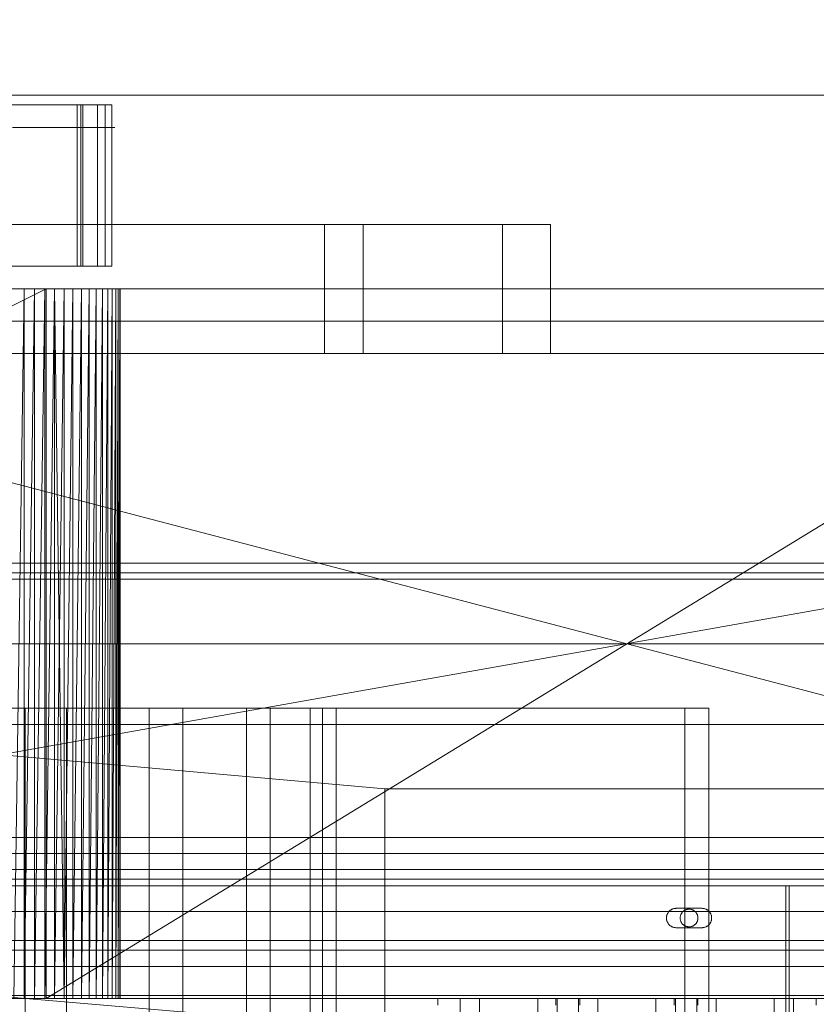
# Model space of a CAD drawing. Header units: millimetres. Extents: x -2233 to 61924, y -68080 to 6847.
# Tile 615 of 656: x 24662 to 24909, y -17792 to -17487. Entities that reach past the tile are written whole.
import ezdxf

# ---------------------------------------------------------------- set-up
doc = ezdxf.new("R2010")
doc.units = ezdxf.units.MM
for name, color, linetype, lineweight in [('COTAS_P', 1, 'Continuous', 0), ('superior_briquetadora', 7, 'Continuous', 0), ('superior_C02', 7, 'Continuous', 0), ('superior_C02-briq', 7, 'Continuous', 0), ('superior_C05', 7, 'Continuous', 0)]:
    doc.layers.add(name, color=color, linetype=linetype, lineweight=lineweight)
doc.dimstyles.new('R19_100', dxfattribs={"dimtxt": 250, "dimasz": 150, "dimexe": 150, "dimexo": 80, "dimgap": 100, "dimtad": 1, "dimtih": 1, "dimtoh": 1, "dimdsep": 46, "dimcen": 0.09, "dimadec": 0, "dimazin": 0, "dimtfac": 1, "dimtdec": 4, "dimtofl": 0, "dimtmove": 0, "dimatfit": 3, "dimfxl": 1, "dimtolj": 1, "dimtzin": 0, "dimarcsym": 0})

# ---------------------------------------------------------------- blocks, each defined once
blk = doc.blocks.new('DIM_R28_34')
at = {"layer": 'COTAS_P'}
for p, q in [((24250.07, -17080), (24400.07, -17035)), ((26750.07, -17080), (26600.07, -17035)), ((24250.07, -17980), (24250.07, -17080)), ((24250.07, -17080), (26750.07, -17080)), ((24250.07, -17080), (24400.07, -17125)), ((26750.07, -17080), (26600.07, -17125)), ((26750.07, -17980), (26750.07, -17080))]:
    blk.add_line(p, q, dxfattribs=at)
blk.add_text('2500 P', height=250, dxfattribs=at).set_placement((25500.07, -16980))

msp = doc.modelspace()

# ---------------------------------------------------------------- linework, layer by layer
at = {"layer": 'superior_briquetadora'}
for p, q in [((23750.067, -17510), (25950.067, -17510)), ((23900.067, -17510), (25800.067, -17510)), ((24673.581, -17520), (24659.657, -17520)), ((24667.584, -17520), (24659.839, -17520)), ((24660.296, -17520), (24667.995, -17520)), ((24660.478, -17520), (24674.32, -17520)), ((24673.841, -17520), (24667.584, -17520)), ((24667.995, -17520), (24674.125, -17520)), ((24684.828, -17520), (24673.581, -17520)), ((24677.369, -17520), (24673.841, -17520)), ((24674.125, -17520), (24677.471, -17520)), ((24674.32, -17520), (24685.34, -17520)), ((24677.471, -17520), (24677.369, -17520)), ((24691.171, -17520), (24684.828, -17520)), ((24685.34, -17520), (24691.354, -17520)), ((24691.354, -17520), (24691.171, -17520)), ((23750.067, -17570), (25950.067, -17570)), ((23870.067, -17570), (25830.067, -17570)), ((24670.067, -17570), (24230.067, -17570)), ((25470.067, -17570), (24230.067, -17790)), ((25470.067, -17570), (24230.067, -17570)), ((24230.067, -17790), (24670.067, -17570)), ((25470.067, -17570), (24243.401, -17570)), ((25746.067, -17570), (24243.401, -17570)), ((24350.067, -17570), (24670.067, -17570)), ((24430.067, -17570), (24663.302, -17570)), ((24430.067, -17570), (25270.067, -17570)), ((24430.067, -17570), (25270.067, -17790)), ((24670.067, -17570), (24634.558, -17570)), ((24670.067, -17570), (24636.733, -17570)), ((24639.133, -17570), (24670.067, -17570)), ((24641.734, -17570), (24670.067, -17570)), ((24644.511, -17570), (24670.067, -17570)), ((24647.439, -17570), (24670.067, -17570)), ((24650.488, -17570), (24670.067, -17570)), ((24653.63, -17570), (24670.067, -17570)), ((24656.833, -17570), (24670.067, -17570)), ((24663.302, -17570), (24660.067, -17790)), ((24663.302, -17570), (24660.067, -17570)), ((24660.067, -17570), (24670.067, -17570)), ((24666.505, -17570), (24663.302, -17790)), ((24663.302, -17570), (24663.302, -17790)), ((24666.505, -17570), (24663.302, -17570)), ((24663.302, -17570), (24670.067, -17570)), ((25270.067, -17570), (24663.302, -17570)), ((24669.647, -17570), (24666.505, -17790)), ((24666.505, -17570), (24666.505, -17790)), ((24669.647, -17570), (24666.505, -17570)), ((24666.505, -17570), (24670.067, -17570)), ((24666.505, -17570), (25033.63, -17570)), ((25270.067, -17570), (24666.505, -17570)), ((25036.833, -17570), (24666.505, -17570)), ((24672.696, -17570), (24669.647, -17790)), ((24669.647, -17570), (24669.647, -17790)), ((24672.696, -17570), (24669.647, -17570)), ((24669.647, -17570), (24670.067, -17570)), ((24669.647, -17570), (25030.488, -17570)), ((24669.647, -17570), (25033.63, -17570)), ((24670.067, -17570), (24670.067, -17790)), ((24672.696, -17570), (24670.067, -17570)), ((24675.624, -17570), (24670.067, -17570)), ((24678.401, -17570), (24670.067, -17570)), ((24681.002, -17570), (24670.067, -17570)), ((24683.402, -17570), (24670.067, -17570)), ((24685.577, -17570), (24670.067, -17570)), ((24687.506, -17570), (24670.067, -17570)), ((25030.067, -17570), (24670.067, -17570)), ((24670.067, -17790), (25030.067, -17570)), ((24675.624, -17570), (24672.696, -17790)), ((24672.696, -17570), (24672.696, -17790)), ((24675.624, -17570), (24672.696, -17570)), ((24672.696, -17570), (25027.439, -17570)), ((24672.696, -17570), (25030.488, -17570)), ((24672.696, -17570), (24675.624, -17790)), ((24678.401, -17570), (24675.624, -17790)), ((24675.624, -17570), (24675.624, -17790)), ((24678.401, -17570), (24675.624, -17570)), ((24675.624, -17570), (25024.511, -17570)), ((25027.439, -17570), (24675.624, -17570)), ((24681.002, -17570), (24678.401, -17790)), ((24678.401, -17570), (24678.401, -17790)), ((24681.002, -17570), (24678.401, -17570)), ((24678.401, -17570), (25019.133, -17570)), ((24678.401, -17570), (25021.734, -17570)), ((24678.401, -17570), (25024.511, -17570)), ((24683.402, -17570), (24681.002, -17790)), ((24681.002, -17570), (24681.002, -17790)), ((24683.402, -17570), (24681.002, -17570)), ((24681.002, -17570), (25019.133, -17570)), ((24685.577, -17570), (24683.402, -17790)), ((24683.402, -17570), (24683.402, -17790)), ((24685.577, -17570), (24683.402, -17570)), ((24683.402, -17570), (25016.733, -17570)), ((25019.133, -17570), (24683.402, -17570)), ((24687.506, -17570), (24685.577, -17790)), ((24685.577, -17790), (24685.577, -17570)), ((24687.506, -17570), (24685.577, -17570)), ((24685.577, -17570), (25014.558, -17570)), ((25016.733, -17570), (24685.577, -17570)), ((24689.171, -17570), (24687.506, -17790)), ((24687.506, -17790), (24687.506, -17570)), ((24689.171, -17570), (24687.506, -17570)), ((24687.506, -17570), (25030.067, -17570)), ((24687.506, -17570), (25012.629, -17570)), ((24687.506, -17570), (25010.964, -17570)), ((24687.506, -17570), (25014.558, -17570)), ((24690.556, -17570), (24689.171, -17790)), ((24689.171, -17790), (24689.171, -17570)), ((24690.556, -17570), (24689.171, -17570)), ((24689.171, -17570), (25010.964, -17570)), ((24691.647, -17570), (24690.556, -17790)), ((24690.556, -17790), (24690.556, -17570)), ((24691.647, -17570), (24690.556, -17570)), ((24690.556, -17570), (25010.964, -17570)), ((24690.556, -17570), (25009.579, -17570)), ((25008.488, -17570), (24690.556, -17570)), ((24692.433, -17570), (24691.647, -17790)), ((24691.647, -17790), (24691.647, -17570)), ((24692.433, -17570), (24691.647, -17570)), ((24691.647, -17570), (25008.488, -17570)), ((25007.702, -17570), (24691.647, -17570)), ((24691.647, -17570), (25009.579, -17570)), ((24692.909, -17570), (24692.433, -17790)), ((24692.433, -17790), (24692.433, -17570)), ((24692.909, -17570), (24692.433, -17570)), ((24692.433, -17570), (25007.702, -17570)), ((24693.067, -17570), (24692.909, -17790)), ((24692.909, -17790), (24692.909, -17570)), ((24693.067, -17570), (24692.909, -17570)), ((24692.909, -17570), (25007.702, -17570)), ((24692.909, -17570), (25007.226, -17570)), ((25007.067, -17570), (24692.909, -17570)), ((24693.067, -17790), (24693.067, -17570)), ((24693.067, -17570), (25007.067, -17570)), ((24693.067, -17570), (25007.226, -17570)), ((23900.067, -17580), (25800.067, -17580)), ((23900.067, -17590), (25800.067, -17590)), ((24500.067, -17655), (25200.067, -17655)), ((23900.067, -17660), (25800.067, -17660)), ((24500.067, -17658), (25200.067, -17658)), ((25950.067, -17680), (23750.067, -17680)), ((24150.067, -17680), (25950.067, -17680)), ((24150.067, -17680), (25800.067, -17680)), ((24570.067, -17740), (25130.067, -17740)), ((25130.067, -17745), (24570.067, -17745)), ((24623.067, -17763), (25077.067, -17763)), ((25830.067, -17790), (23870.067, -17790)), ((23954.067, -17790), (25456.734, -17790)), ((24230.067, -17790), (24670.067, -17790)), ((24230.067, -17790), (25470.067, -17790)), ((24230.067, -17790), (25456.734, -17790)), ((24350.067, -17790), (24670.067, -17790)), ((24663.302, -17790), (24430.067, -17790)), ((24430.067, -17790), (25036.833, -17790)), ((25270.067, -17790), (24430.067, -17790)), ((24430.067, -17790), (25033.63, -17790)), ((25077.067, -17789), (24623.067, -17789)), ((24634.558, -17790), (24670.067, -17790)), ((24636.733, -17790), (24670.067, -17790)), ((24639.133, -17790), (24670.067, -17790)), ((24641.734, -17790), (24670.067, -17790)), ((24644.511, -17790), (24670.067, -17790)), ((24647.439, -17790), (24670.067, -17790)), ((25050.067, -17790), (24650.067, -17790)), ((24650.488, -17790), (24670.067, -17790)), ((25047.067, -17789), (24653.067, -17789)), ((24653.067, -17789), (24735.067, -17796)), ((24653.63, -17790), (24670.067, -17790)), ((24656.833, -17790), (24670.067, -17790)), ((24660.067, -17790), (24663.302, -17790)), ((24660.067, -17790), (24670.067, -17790)), ((24663.302, -17790), (24666.505, -17790)), ((24663.302, -17790), (24670.067, -17790)), ((24663.302, -17790), (25033.63, -17790)), ((24666.505, -17790), (24669.647, -17790)), ((24666.505, -17790), (24670.067, -17790)), ((25030.488, -17790), (24666.505, -17790)), ((25033.63, -17790), (24666.505, -17790)), ((24669.647, -17790), (24672.696, -17790)), ((24669.647, -17790), (24670.067, -17790)), ((25027.439, -17790), (24669.647, -17790)), ((25030.488, -17790), (24669.647, -17790)), ((24670.067, -17790), (25030.067, -17790)), ((24683.402, -17790), (24670.067, -17790)), ((24670.067, -17790), (24685.577, -17790)), ((24681.002, -17790), (24670.067, -17790)), ((24670.067, -17790), (24687.506, -17790)), ((24678.401, -17790), (24670.067, -17790)), ((24675.624, -17790), (24670.067, -17790)), ((24672.696, -17790), (24670.067, -17790)), ((24672.696, -17790), (24675.624, -17790)), ((24672.696, -17790), (25024.511, -17790)), ((25027.439, -17790), (24672.696, -17790)), ((24675.624, -17790), (24678.401, -17790)), ((25021.734, -17790), (24675.624, -17790)), ((25024.511, -17790), (24675.624, -17790)), ((24678.401, -17790), (24681.002, -17790)), ((25021.734, -17790), (24678.401, -17790)), ((24681.002, -17790), (24683.402, -17790)), ((25016.733, -17790), (24681.002, -17790)), ((25019.133, -17790), (24681.002, -17790)), ((25021.734, -17790), (24681.002, -17790)), ((24683.402, -17790), (24685.577, -17790)), ((24683.402, -17790), (25014.558, -17790)), ((25016.733, -17790), (24683.402, -17790)), ((24685.577, -17790), (24687.506, -17790)), ((24685.577, -17790), (25012.629, -17790)), ((25014.558, -17790), (24685.577, -17790)), ((24687.506, -17790), (24689.171, -17790)), ((24687.506, -17790), (25012.629, -17790)), ((25010.964, -17790), (24687.506, -17790)), ((24687.506, -17790), (25030.067, -17790)), ((24689.171, -17790), (24690.556, -17790)), ((24689.171, -17790), (25010.964, -17790)), ((25009.579, -17790), (24689.171, -17790)), ((24690.556, -17790), (24691.647, -17790)), ((24690.556, -17790), (25009.579, -17790)), ((25008.488, -17790), (24690.556, -17790)), ((24691.647, -17790), (24692.433, -17790)), ((25008.488, -17790), (24691.647, -17790)), ((24692.433, -17790), (24692.909, -17790)), ((24692.433, -17790), (25008.488, -17790)), ((25007.702, -17790), (24692.433, -17790)), ((25007.226, -17790), (24692.433, -17790)), ((24692.909, -17790), (24693.067, -17790)), ((25007.226, -17790), (24692.909, -17790)), ((24692.909, -17790), (25007.067, -17790)), ((24693.067, -17790), (25007.226, -17790)), ((25007.067, -17790), (24693.067, -17790)), ((24791.423, -17792), (24791.423, -17790)), ((24791.423, -17790), (24835.423, -17790)), ((24798.423, -17796), (24798.423, -17790)), ((24798.423, -17790), (24804.423, -17790)), ((24804.423, -17790), (24804.423, -17796)), ((24822.423, -17796), (24822.423, -17790)), ((24822.423, -17790), (24828.423, -17790)), ((24828.067, -17792), (24828.067, -17790)), ((24828.067, -17790), (24872.067, -17790)), ((24828.423, -17790), (24828.423, -17796)), ((24835.067, -17796), (24835.067, -17790)), ((24835.067, -17790), (24841.067, -17790)), ((24835.423, -17790), (24835.423, -17792)), ((24841.067, -17790), (24841.067, -17796)), ((24859.067, -17796), (24859.067, -17790)), ((24859.067, -17790), (24865.067, -17790)), ((24864.712, -17792), (24864.712, -17790)), ((24864.712, -17790), (24908.712, -17790)), ((24865.067, -17790), (24865.067, -17796)), ((24871.712, -17796), (24871.712, -17790)), ((24871.712, -17790), (24877.712, -17790)), ((24872.067, -17790), (24872.067, -17792)), ((24877.712, -17790), (24877.712, -17796)), ((24895.712, -17796), (24895.712, -17790)), ((24895.712, -17790), (24901.712, -17790)), ((24901.712, -17790), (24901.712, -17796)), ((24908.712, -17790), (24908.712, -17792))]:
    msp.add_line(p, q, dxfattribs=at)
at = {"layer": 'superior_C02'}
for p, q in [((24685.954, -17513), (24447.317, -17513)), ((24451.788, -17513), (24690.425, -17513)), ((24679.687, -17513), (24507.868, -17513)), ((24680.88, -17513), (24509.061, -17513)), ((24509.657, -17513), (24681.476, -17513)), ((24516.512, -17513), (24688.331, -17513)), ((24679.687, -17563), (24679.687, -17513)), ((24679.687, -17513), (24681.476, -17513)), ((24680.88, -17563), (24680.88, -17513)), ((24680.88, -17513), (24688.331, -17513)), ((24681.476, -17513), (24681.476, -17563)), ((24685.954, -17563), (24685.954, -17513)), ((24685.954, -17513), (24690.425, -17513)), ((24688.331, -17513), (24688.331, -17563)), ((24690.425, -17513), (24690.425, -17563)), ((24756.357, -17550), (24245.673, -17550)), ((24257.595, -17550), (24768.279, -17550)), ((24811.497, -17550), (24300.813, -17550)), ((24315.715, -17550), (24826.399, -17550)), ((24756.357, -17550), (24756.357, -17590)), ((24768.279, -17550), (24756.357, -17550)), ((24768.279, -17590), (24768.279, -17550)), ((24811.497, -17550), (24811.497, -17590)), ((24826.399, -17550), (24811.497, -17550)), ((24826.399, -17590), (24826.399, -17550)), ((24447.317, -17563), (24685.954, -17563)), ((24690.425, -17563), (24451.788, -17563)), ((24507.868, -17563), (24679.687, -17563)), ((24509.061, -17563), (24680.88, -17563)), ((24681.476, -17563), (24509.657, -17563)), ((24688.331, -17563), (24516.512, -17563)), ((24681.476, -17563), (24679.687, -17563)), ((24688.331, -17563), (24680.88, -17563)), ((24690.425, -17563), (24685.954, -17563)), ((24245.673, -17590), (24756.357, -17590)), ((24257.595, -17590), (24768.279, -17590)), ((24300.813, -17590), (24811.497, -17590)), ((24315.715, -17590), (24826.399, -17590)), ((24756.357, -17590), (24768.279, -17590)), ((24811.497, -17590), (24826.399, -17590)), ((24868.001, -17700), (24333.453, -17700)), ((24340.905, -17700), (24875.452, -17700)), ((24619.515, -17700), (24663.626, -17700)), ((24676.359, -17700), (24633.717, -17700)), ((24663.626, -17700), (24702.042, -17700)), ((24663.626, -17700), (24663.626, -18300)), ((24712.439, -17700), (24676.359, -17700)), ((24676.359, -17700), (24676.359, -18300)), ((24702.042, -17700), (24732.146, -17700)), ((24702.042, -17700), (24702.042, -18300)), ((24739.498, -17700), (24712.439, -17700)), ((24712.439, -17700), (24712.439, -18300)), ((24732.146, -17700), (24751.886, -17700)), ((24732.146, -17700), (24732.146, -18300)), ((24755.692, -17700), (24739.498, -17700)), ((24739.498, -17700), (24739.498, -18300)), ((24751.886, -17700), (24759.917, -17700)), ((24751.886, -18300), (24751.886, -17700)), ((24759.917, -17700), (24755.692, -17700)), ((24755.692, -17700), (24755.692, -18300)), ((24759.917, -17700), (24759.917, -18300)), ((24868.001, -18300), (24868.001, -17700)), ((24868.001, -17700), (24875.452, -17700)), ((24875.452, -17700), (24875.452, -18300))]:
    msp.add_line(p, q, dxfattribs=at)
at = {"layer": 'superior_C02-briq'}
for p, q in [((24775.067, -17725), (24550.067, -17705)), ((24550.067, -17705), (25150.067, -17705)), ((24925.067, -17725), (24775.067, -17725)), ((24775.067, -17725), (24775.067, -18275))]:
    msp.add_line(p, q, dxfattribs=at)
at = {"layer": 'superior_C05'}
for p, q in [((24310.067, -17750), (26690.067, -17750)), ((24300.067, -17755), (26700.067, -17755)), ((24300.067, -17755), (24899.317, -17755)), ((24310.067, -17753), (26690.067, -17753)), ((24310.067, -17755), (26690.067, -17755)), ((24899.317, -18205), (24899.317, -17755)), ((24900.317, -18205), (24900.317, -17755)), ((24900.317, -17755), (25499.567, -17755)), ((24862.363, -17764.479), (24862.341, -17764.627)), ((24862.393, -17764.332), (24862.363, -17764.479)), ((24862.43, -17764.187), (24862.393, -17764.332)), ((24862.474, -17764.045), (24862.43, -17764.187)), ((24862.525, -17763.904), (24862.474, -17764.045)), ((24862.583, -17763.766), (24862.525, -17763.904)), ((24862.648, -17763.631), (24862.583, -17763.766)), ((24862.719, -17763.5), (24862.648, -17763.631)), ((24862.797, -17763.372), (24862.719, -17763.5)), ((24862.882, -17763.249), (24862.797, -17763.372)), ((24862.972, -17763.13), (24862.882, -17763.249)), ((24863.068, -17763.015), (24862.972, -17763.13)), ((24863.17, -17762.905), (24863.068, -17763.015)), ((24863.277, -17762.801), (24863.17, -17762.905)), ((24863.389, -17762.702), (24863.277, -17762.801)), ((24863.506, -17762.609), (24863.389, -17762.702)), ((24863.628, -17762.521), (24863.506, -17762.609)), ((24863.753, -17762.44), (24863.628, -17762.521)), ((24863.883, -17762.365), (24863.753, -17762.44)), ((24864.016, -17762.297), (24863.883, -17762.365)), ((24864.152, -17762.236), (24864.016, -17762.297)), ((24864.291, -17762.181), (24864.152, -17762.236)), ((24864.433, -17762.133), (24864.291, -17762.181)), ((24864.577, -17762.093), (24864.433, -17762.133)), ((24864.723, -17762.059), (24864.577, -17762.093)), ((24864.87, -17762.034), (24864.723, -17762.059)), ((24865.019, -17762.015), (24864.87, -17762.034)), ((24865.168, -17762.004), (24865.019, -17762.015)), ((24865.317, -17762), (24865.168, -17762.004)), ((24865.317, -17762), (24873.317, -17762)), ((24866.622, -17764.455), (24866.598, -17764.59)), ((24866.653, -17764.321), (24866.622, -17764.455)), ((24866.69, -17764.189), (24866.653, -17764.321)), ((24866.733, -17764.059), (24866.69, -17764.189)), ((24866.783, -17763.932), (24866.733, -17764.059)), ((24866.84, -17763.807), (24866.783, -17763.932)), ((24866.902, -17763.685), (24866.84, -17763.807)), ((24866.971, -17763.566), (24866.902, -17763.685)), ((24867.045, -17763.451), (24866.971, -17763.566)), ((24867.125, -17763.34), (24867.045, -17763.451)), ((24867.211, -17763.232), (24867.125, -17763.34)), ((24867.302, -17763.13), (24867.211, -17763.232)), ((24867.397, -17763.031), (24867.302, -17763.13)), ((24867.498, -17762.938), (24867.397, -17763.031)), ((24867.603, -17762.85), (24867.498, -17762.938)), ((24867.712, -17762.767), (24867.603, -17762.85)), ((24867.825, -17762.69), (24867.712, -17762.767)), ((24867.942, -17762.618), (24867.825, -17762.69)), ((24868.063, -17762.553), (24867.942, -17762.618)), ((24868.186, -17762.493), (24868.063, -17762.553)), ((24868.313, -17762.44), (24868.186, -17762.493)), ((24868.442, -17762.393), (24868.313, -17762.44)), ((24868.573, -17762.353), (24868.442, -17762.393)), ((24868.706, -17762.319), (24868.573, -17762.353)), ((24868.84, -17762.292), (24868.706, -17762.319)), ((24868.976, -17762.271), (24868.84, -17762.292)), ((24869.112, -17762.258), (24868.976, -17762.271)), ((24869.249, -17762.251), (24869.112, -17762.258)), ((24869.386, -17762.251), (24869.249, -17762.251)), ((24869.523, -17762.258), (24869.386, -17762.251)), ((24869.659, -17762.271), (24869.523, -17762.258)), ((24869.795, -17762.292), (24869.659, -17762.271)), ((24869.929, -17762.319), (24869.795, -17762.292)), ((24870.062, -17762.353), (24869.929, -17762.319)), ((24870.193, -17762.393), (24870.062, -17762.353)), ((24870.322, -17762.44), (24870.193, -17762.393)), ((24870.449, -17762.493), (24870.322, -17762.44)), ((24870.572, -17762.553), (24870.449, -17762.493)), ((24870.692, -17762.618), (24870.572, -17762.553)), ((24870.809, -17762.69), (24870.692, -17762.618)), ((24870.923, -17762.767), (24870.809, -17762.69)), ((24871.032, -17762.85), (24870.923, -17762.767)), ((24871.137, -17762.938), (24871.032, -17762.85)), ((24871.238, -17763.031), (24871.137, -17762.938)), ((24871.333, -17763.13), (24871.238, -17763.031)), ((24871.424, -17763.232), (24871.333, -17763.13)), ((24871.51, -17763.34), (24871.424, -17763.232)), ((24871.59, -17763.451), (24871.51, -17763.34)), ((24871.664, -17763.566), (24871.59, -17763.451)), ((24871.733, -17763.685), (24871.664, -17763.566)), ((24871.795, -17763.807), (24871.733, -17763.685)), ((24871.852, -17763.932), (24871.795, -17763.807)), ((24871.902, -17764.059), (24871.852, -17763.932)), ((24871.945, -17764.189), (24871.902, -17764.059)), ((24871.982, -17764.321), (24871.945, -17764.189)), ((24872.013, -17764.455), (24871.982, -17764.321)), ((24872.037, -17764.59), (24872.013, -17764.455)), ((24873.317, -17762), (24873.465, -17762.004)), ((24873.612, -17762.014), (24873.465, -17762.004)), ((24873.758, -17762.032), (24873.612, -17762.014)), ((24873.903, -17762.058), (24873.758, -17762.032)), ((24874.046, -17762.09), (24873.903, -17762.058)), ((24874.188, -17762.129), (24874.046, -17762.09)), ((24874.328, -17762.175), (24874.188, -17762.129)), ((24874.466, -17762.228), (24874.328, -17762.175)), ((24874.6, -17762.288), (24874.466, -17762.228)), ((24874.732, -17762.354), (24874.6, -17762.288)), ((24874.86, -17762.427), (24874.732, -17762.354)), ((24874.984, -17762.506), (24874.86, -17762.427)), ((24875.105, -17762.59), (24874.984, -17762.506)), ((24875.221, -17762.681), (24875.105, -17762.59)), ((24875.332, -17762.777), (24875.221, -17762.681)), ((24875.439, -17762.879), (24875.332, -17762.777)), ((24875.54, -17762.985), (24875.439, -17762.879)), ((24875.637, -17763.097), (24875.54, -17762.985)), ((24875.727, -17763.213), (24875.637, -17763.097)), ((24875.812, -17763.333), (24875.727, -17763.213)), ((24875.891, -17763.458), (24875.812, -17763.333)), ((24875.963, -17763.586), (24875.891, -17763.458)), ((24876.029, -17763.717), (24875.963, -17763.586)), ((24876.089, -17763.852), (24876.029, -17763.717)), ((24876.142, -17763.989), (24876.089, -17763.852)), ((24876.188, -17764.129), (24876.142, -17763.989)), ((24876.228, -17764.271), (24876.188, -17764.129)), ((24876.26, -17764.415), (24876.228, -17764.271)), ((24876.285, -17764.56), (24876.26, -17764.415)), ((24862.326, -17764.776), (24862.318, -17764.925)), ((24862.318, -17764.925), (24862.318, -17765.075)), ((24862.318, -17765.075), (24862.326, -17765.224)), ((24862.341, -17764.627), (24862.326, -17764.776)), ((24862.326, -17765.224), (24862.341, -17765.373)), ((24862.341, -17765.373), (24862.363, -17765.521)), ((24862.363, -17765.521), (24862.393, -17765.668)), ((24862.393, -17765.668), (24862.43, -17765.813)), ((24862.43, -17765.813), (24862.474, -17765.955)), ((24862.474, -17765.955), (24862.525, -17766.096)), ((24862.525, -17766.096), (24862.583, -17766.234)), ((24862.583, -17766.234), (24862.648, -17766.369)), ((24862.648, -17766.369), (24862.719, -17766.5)), ((24862.719, -17766.5), (24862.797, -17766.628)), ((24862.797, -17766.628), (24862.882, -17766.751)), ((24862.882, -17766.751), (24862.972, -17766.87)), ((24862.972, -17766.87), (24863.068, -17766.985)), ((24863.068, -17766.985), (24863.17, -17767.095)), ((24863.17, -17767.095), (24863.277, -17767.199)), ((24863.277, -17767.199), (24863.389, -17767.298)), ((24863.389, -17767.298), (24863.506, -17767.391)), ((24863.506, -17767.391), (24863.628, -17767.479)), ((24863.628, -17767.479), (24863.753, -17767.56)), ((24863.753, -17767.56), (24863.883, -17767.635)), ((24866.571, -17764.863), (24866.567, -17765)), ((24866.567, -17765), (24866.571, -17765.137)), ((24866.581, -17764.726), (24866.571, -17764.863)), ((24866.571, -17765.137), (24866.581, -17765.274)), ((24866.598, -17764.59), (24866.581, -17764.726)), ((24866.581, -17765.274), (24866.598, -17765.41)), ((24866.598, -17765.41), (24866.622, -17765.545)), ((24866.622, -17765.545), (24866.653, -17765.679)), ((24866.653, -17765.679), (24866.69, -17765.811)), ((24866.69, -17765.811), (24866.733, -17765.941)), ((24866.733, -17765.941), (24866.783, -17766.068)), ((24866.783, -17766.068), (24866.84, -17766.193)), ((24866.84, -17766.193), (24866.902, -17766.315)), ((24866.902, -17766.315), (24866.971, -17766.434)), ((24866.971, -17766.434), (24867.045, -17766.549)), ((24867.045, -17766.549), (24867.125, -17766.66)), ((24867.125, -17766.66), (24867.211, -17766.768)), ((24867.211, -17766.768), (24867.302, -17766.87)), ((24867.302, -17766.87), (24867.397, -17766.969)), ((24867.397, -17766.969), (24867.498, -17767.062)), ((24867.498, -17767.062), (24867.603, -17767.15)), ((24867.603, -17767.15), (24867.712, -17767.233)), ((24867.712, -17767.233), (24867.825, -17767.31)), ((24867.825, -17767.31), (24867.942, -17767.382)), ((24867.942, -17767.382), (24868.063, -17767.447)), ((24868.063, -17767.447), (24868.186, -17767.507)), ((24868.186, -17767.507), (24868.313, -17767.56)), ((24868.313, -17767.56), (24868.442, -17767.607)), ((24868.442, -17767.607), (24868.573, -17767.647)), ((24870.062, -17767.647), (24870.193, -17767.607)), ((24870.193, -17767.607), (24870.322, -17767.56)), ((24870.322, -17767.56), (24870.449, -17767.507)), ((24870.449, -17767.507), (24870.572, -17767.447)), ((24870.572, -17767.447), (24870.692, -17767.382)), ((24870.692, -17767.382), (24870.809, -17767.31)), ((24870.809, -17767.31), (24870.923, -17767.233)), ((24870.923, -17767.233), (24871.032, -17767.15)), ((24871.032, -17767.15), (24871.137, -17767.062)), ((24871.137, -17767.062), (24871.238, -17766.969)), ((24871.238, -17766.969), (24871.333, -17766.87)), ((24871.333, -17766.87), (24871.424, -17766.768)), ((24871.424, -17766.768), (24871.51, -17766.66)), ((24871.51, -17766.66), (24871.59, -17766.549)), ((24871.59, -17766.549), (24871.664, -17766.434)), ((24871.664, -17766.434), (24871.733, -17766.315)), ((24871.733, -17766.315), (24871.795, -17766.193)), ((24871.795, -17766.193), (24871.852, -17766.068)), ((24871.852, -17766.068), (24871.902, -17765.941)), ((24871.902, -17765.941), (24871.945, -17765.811)), ((24871.945, -17765.811), (24871.982, -17765.679)), ((24871.982, -17765.679), (24872.013, -17765.545)), ((24872.013, -17765.545), (24872.037, -17765.41)), ((24872.054, -17764.726), (24872.037, -17764.59)), ((24872.037, -17765.41), (24872.054, -17765.274)), ((24872.064, -17764.863), (24872.054, -17764.726)), ((24872.054, -17765.274), (24872.064, -17765.137)), ((24872.067, -17765), (24872.064, -17764.863)), ((24872.067, -17765), (24872.064, -17765.137)), ((24874.732, -17767.646), (24874.86, -17767.573)), ((24874.86, -17767.573), (24874.984, -17767.494)), ((24874.984, -17767.494), (24875.105, -17767.41)), ((24875.105, -17767.41), (24875.221, -17767.319)), ((24875.221, -17767.319), (24875.332, -17767.223)), ((24875.332, -17767.223), (24875.439, -17767.121)), ((24875.439, -17767.121), (24875.54, -17767.015)), ((24875.54, -17767.015), (24875.637, -17766.903)), ((24875.637, -17766.903), (24875.727, -17766.787)), ((24875.727, -17766.787), (24875.812, -17766.667)), ((24875.812, -17766.667), (24875.891, -17766.542)), ((24875.891, -17766.542), (24875.963, -17766.414)), ((24875.963, -17766.414), (24876.029, -17766.283)), ((24876.029, -17766.283), (24876.089, -17766.148)), ((24876.089, -17766.148), (24876.142, -17766.011)), ((24876.142, -17766.011), (24876.188, -17765.871)), ((24876.188, -17765.871), (24876.228, -17765.729)), ((24876.228, -17765.729), (24876.26, -17765.585)), ((24876.26, -17765.585), (24876.285, -17765.44)), ((24876.303, -17764.706), (24876.285, -17764.56)), ((24876.285, -17765.44), (24876.303, -17765.294)), ((24876.314, -17764.853), (24876.303, -17764.706)), ((24876.303, -17765.294), (24876.314, -17765.147)), ((24876.317, -17765), (24876.314, -17764.853)), ((24876.314, -17765.147), (24876.317, -17765)), ((24863.883, -17767.635), (24864.016, -17767.703)), ((24864.016, -17767.703), (24864.152, -17767.764)), ((24864.152, -17767.764), (24864.291, -17767.819)), ((24864.291, -17767.819), (24864.433, -17767.867)), ((24864.433, -17767.867), (24864.577, -17767.907)), ((24864.577, -17767.907), (24864.723, -17767.941)), ((24864.723, -17767.941), (24864.87, -17767.966)), ((24864.87, -17767.966), (24865.019, -17767.985)), ((24865.019, -17767.985), (24865.168, -17767.996)), ((24865.317, -17768), (24865.168, -17767.996)), ((24873.317, -17768), (24865.317, -17768)), ((24868.573, -17767.647), (24868.706, -17767.681)), ((24868.706, -17767.681), (24868.84, -17767.708)), ((24868.84, -17767.708), (24868.976, -17767.729)), ((24868.976, -17767.729), (24869.112, -17767.742)), ((24869.112, -17767.742), (24869.249, -17767.749)), ((24869.249, -17767.749), (24869.386, -17767.749)), ((24869.386, -17767.749), (24869.523, -17767.742)), ((24869.523, -17767.742), (24869.659, -17767.729)), ((24869.659, -17767.729), (24869.795, -17767.708)), ((24869.795, -17767.708), (24869.929, -17767.681)), ((24869.929, -17767.681), (24870.062, -17767.647)), ((24873.317, -17768), (24873.465, -17767.996)), ((24873.465, -17767.996), (24873.612, -17767.986)), ((24873.612, -17767.986), (24873.758, -17767.968)), ((24873.758, -17767.968), (24873.903, -17767.942)), ((24873.903, -17767.942), (24874.046, -17767.91)), ((24874.046, -17767.91), (24874.188, -17767.871)), ((24874.188, -17767.871), (24874.328, -17767.825)), ((24874.328, -17767.825), (24874.466, -17767.772)), ((24874.466, -17767.772), (24874.6, -17767.712)), ((24874.6, -17767.712), (24874.732, -17767.646)), ((24310.067, -17772), (26690.067, -17772)), ((24310.067, -17775), (26690.067, -17775)), ((24250.067, -17780), (26750.067, -17780))]:
    msp.add_line(p, q, dxfattribs=at)

# ---------------------------------------------------------------- dimensions: what is measured, and where the dimension line sits
at = {"layer": 'COTAS_P'}
dim = msp.add_aligned_dim(p1=(24250.067, -17980), p2=(26750.067, -17980), distance=900, text='<> P', dimstyle='R19_100', dxfattribs=at)
dim.commit()
dim.dimension.update_dxf_attribs({"geometry": 'DIM_R28_34', "text_midpoint": (25500.067, -17080)})

doc.saveas('drawing.dxf')
